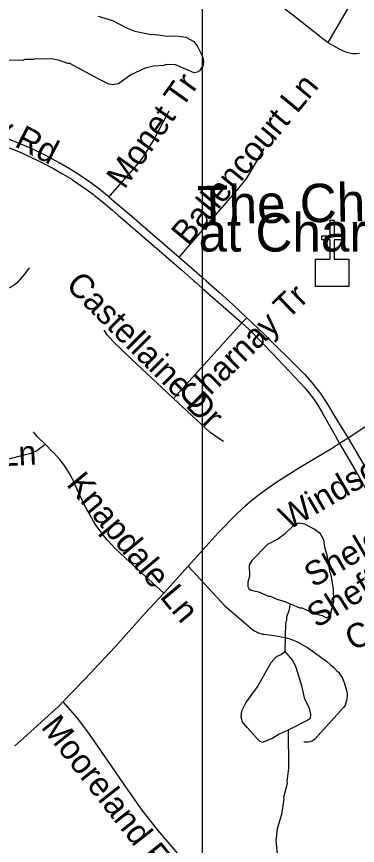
# Model space of a CAD drawing. Extents: x 1383679 to 1536984, y 460658 to 651027.
# Drawn here: x 1457841 to 1459176, y 506523 to 509766 of the extents above; entities that cross this region are included whole.
import ezdxf

# ---------------------------------------------------------------- set-up
doc = ezdxf.new("R2010")
doc.units = 0
for name, color, linetype in [('Exist Cultural Church CELL', 7, 'Continuous'), ('Exist Cultural Church Label', 7, 'Continuous'), ('Exist Hydrographic Misc Water Feature', 7, 'Continuous'), ('Exist Road Non-System Type 51', 7, 'Continuous'), ('Exist Road Non-System Type 51 Label', 7, 'Continuous'), ('Map Preparation Inset Cut Line', 7, 'Continuous')]:
    doc.layers.add(name, color=color, linetype=linetype)

msp = doc.modelspace()

# ---------------------------------------------------------------- linework, layer by layer
at = {"layer": 'Exist Cultural Church CELL'}
msp.add_lwpolyline([(1459012.3, 508816.6), (1459069.2, 508816.7), (1459069.2, 508892.8), (1459037.2, 508892.8), (1459037.2, 508908.8), (1459069.2, 508908.8), (1459069.2, 508968.9), (1459085.2, 508968.9), (1459085.2, 508908.8), (1459117.2, 508908.8), (1459117.2, 508892.8), (1459085.2, 508892.8), (1459085.2, 508816.7), (1459142.9, 508816.6), (1459142.9, 508710.1), (1459012.3, 508710.1)], close=True, dxfattribs=at)
at = {"layer": 'Exist Hydrographic Misc Water Feature'}
for points in [[(1458160.8, 509768.4), (1458216.5, 509751.2), (1458272, 509722.1), (1458303.8, 509709.4), (1458367.5, 509696.1), (1458375.6, 509697.9), (1458423.5, 509690.9), (1458479.5, 509689.8), (1458503.5, 509685.3), (1458535.2, 509668.6), (1458548.8, 509652.3), (1458569.9, 509607.8), (1458573.6, 509591.8), (1458571.4, 509575.9), (1458556.9, 509554.1), (1458548.8, 509548.3), (1458536.7, 509546.5), (1458463.3, 509578.1), (1458425.3, 509578.9), (1458417.2, 509575), (1458377.1, 509571.9), (1458344.9, 509564.5), (1458288.4, 509537.7), (1458239.6, 509502.8), (1458215.5, 509499.3), (1458199.6, 509503.6), (1458159.9, 509522.4), (1458049.1, 509582.7), (1458041.1, 509582.9), (1458005.3, 509595.6), (1457983.4, 509600.1), (1457913.3, 509601.5), (1457905.2, 509597.7), (1457873.3, 509598.4), (1457865.2, 509594.5), (1457809.1, 509595.7)], [(1458913, 507467.7), (1458951.1, 507451.9), (1458959.1, 507451.8), (1459006.8, 507430.8), (1459038.6, 507422.1), (1459054.5, 507413.8), (1459062.6, 507417.6), (1459070.8, 507427.4), (1459083.7, 507477.2), (1459082.7, 507525.2), (1459073.8, 507581.4), (1459069.9, 507589.5), (1459059.3, 507653.7), (1459048, 507689.9), (1459044.5, 507718), (1459031, 507742.3), (1459007.3, 507760.8), (1458969.7, 507779.5), (1458945.8, 507784.1), (1458921.5, 507770.6), (1458888.8, 507739.3), (1458864.5, 507721.7), (1458824, 507700.6), (1458762.7, 507637.9), (1458752.3, 507620.1), (1458753.4, 507576), (1458747, 507552.2), (1458746.7, 507536.2), (1458750.5, 507528.1), (1458760.4, 507521.9), (1458788.3, 507515.3), (1458828, 507498.5), (1458836, 507498.3), (1458859.8, 507485.9), (1458891.5, 507477.2), (1458913, 507467.7)], [(1458913, 507467.7), (1458906.8, 507440.9), (1458898.4, 507417), (1458898.1, 507401), (1458893.9, 507393.1), (1458891.6, 507281.2)], [(1458904.8, 506973.9), (1458869.2, 506957.6), (1458844.8, 506942.2), (1458804.5, 506925), (1458792.6, 506931.2), (1458743.6, 506984.3), (1458726.1, 507006.7), (1458720.4, 507024.8), (1458722.9, 507048.7), (1458739.5, 507080.4), (1458784.8, 507143.4), (1458838.7, 507238.3), (1458859.2, 507261.8), (1458877.4, 507269.5), (1458891.6, 507281.2)], [(1458891.6, 507281.2), (1458922.9, 507244.5), (1458934.5, 507220.3), (1458957.1, 507147.8), (1458968, 507099.6), (1458987.3, 507059.2), (1458992.8, 507035.1), (1458990.5, 507019.1), (1458982.4, 507013.3), (1458904.8, 506973.9)], [(1458904.8, 506973.9), (1458906.5, 506824.9), (1458899.4, 506772.3), (1458901.3, 506765), (1458886.5, 506710.3), (1458888.2, 506705.3), (1458878.8, 506643.5), (1458861.7, 506587.8), (1458856.8, 506539.9), (1458861.8, 506489.8)]]:
    msp.add_lwpolyline(points, dxfattribs=at)
at = {"layer": 'Exist Road Non-System Type 51'}
for p, q in [((1458723.4, 508567.8), (1458742.4, 508587.8)), ((1459139.6, 508116.4), (1459106.5, 508095.3)), ((1458417.3, 507510.4), (1458513, 507615.6))]:
    msp.add_line(p, q, dxfattribs=at)
for points in [[(1459555.5, 510525.3), (1459466.3, 510365.7), (1459388.2, 510230.2), (1459301.1, 510080.1), (1459233.9, 509963.3), (1459166.9, 509849.2), (1459060.7, 509665.3)], [(1459060.7, 509665.3), (1459056.5, 509667.9), (1459035.1, 509683.3), (1459014.2, 509700.2), (1458922.6, 509771.7), (1458846.4, 509831.5), (1458841.2, 509835.6), (1458831.2, 509843.3), (1458820.2, 509851.8), (1458760.3, 509896.2), (1458638.2, 509989.3), (1458425.8, 510154.8)], [(1459060.7, 509665.3), (1459078.9, 509653.8), (1459102, 509641), (1459120.5, 509632), (1459132.7, 509627.3), (1459145.3, 509624), (1459158.1, 509622.1), (1459171.1, 509621.6), (1459184, 509622.6)], [(1458202.7, 509060.4), (1458195.8, 509066), (1458167.1, 509089.4), (1458165.3, 509090.8), (1458127.8, 509118.3), (1458089.5, 509144.5), (1458050.4, 509169.4), (1458010.4, 509193), (1457969.6, 509215.2), (1457950.4, 509224.9), (1457907.3, 509245.5), (1457863.5, 509264.6), (1457819.1, 509282.4), (1457711.1, 509323.9), (1457703.7, 509326.9), (1457665.9, 509343.1), (1457628.7, 509360.8), (1457592.1, 509380), (1457556.4, 509400.5), (1457482.2, 509445.7), (1457428.9, 509477.7)], [(1458202.7, 509060.4), (1458207.6, 509066), (1458303.2, 509174), (1458321, 509195.3), (1458337.7, 509217.7), (1458353, 509241), (1458359.4, 509251.5), (1458377, 509281.9), (1458391, 509308.6), (1458438, 509398)], [(1457811.8, 509252.5), (1457854.4, 509235.2), (1457896.4, 509216.5), (1457937.7, 509196.4), (1457948, 509191.1), (1457984.9, 509172), (1458021.2, 509151.5), (1458056.6, 509129.6), (1458063.1, 509125.3), (1458102.2, 509098.7), (1458140.5, 509070.7), (1458146.6, 509066), (1458176.7, 509042.4), (1458216.7, 509009.2), (1458238.9, 508989.7), (1458332.9, 508908.5), (1458456.8, 508801), (1458487.4, 508774.6), (1458533.9, 508733), (1458540.1, 508727.7)], [(1457811.8, 509252.5), (1457854.4, 509235.2), (1457896.4, 509216.5), (1457937.7, 509196.4), (1457948, 509191.1), (1457984.9, 509172), (1458021.2, 509151.5), (1458056.6, 509129.6), (1458063.1, 509125.3), (1458102.2, 509098.7), (1458140.5, 509070.7), (1458146.6, 509066), (1458176.7, 509042.4), (1458216.7, 509009.2), (1458238.9, 508989.7), (1458332.9, 508908.5), (1458456.8, 508801), (1458487.4, 508774.6), (1458533.9, 508733), (1458567.8, 508703.7), (1458723.4, 508567.8)], [(1458477.3, 508824.4), (1458686.7, 509066), (1458704.7, 509086.7), (1458722.2, 509107.4), (1458738.5, 509128.9), (1458753.4, 509151.3), (1458763.7, 509168.6), (1458810.8, 509250.4)], [(1458202.7, 509060.4), (1458230.2, 509037.9), (1458292.3, 508985.1), (1458324.4, 508956.9), (1458477.3, 508824.4)], [(1458477.3, 508824.4), (1458567.8, 508746.2), (1458584, 508732.5), (1458636.3, 508686.3), (1458687.5, 508639), (1458719.5, 508609.7), (1458742.4, 508587.8)], [(1457455.1, 508757.7), (1457490.1, 508750.2), (1457598.8, 508725.8), (1457685.4, 508706.9), (1457746.9, 508694.1), (1457757.9, 508692.7), (1457768.3, 508692.3), (1457778.7, 508693.5), (1457788.9, 508695.9), (1457798.4, 508699), (1457807.9, 508703.5), (1457817.3, 508707.9), (1457826, 508713.1), (1457829, 508715), (1457836.9, 508720.2), (1457844.6, 508726.4), (1457846.6, 508728.2), (1457873.7, 508758.5), (1457891.5, 508782.4)], [(1458742.4, 508587.8), (1458809, 508524.2), (1458868.6, 508466.6), (1458897.3, 508439), (1458970.6, 508365.5), (1458996.7, 508335), (1459021.7, 508303.4), (1459033.5, 508287.5), (1459055.8, 508253.6), (1459100.8, 508178.9), (1459139.6, 508116.4)], [(1458455.1, 508272.2), (1458699.2, 508542.2), (1458723.4, 508567.8)], [(1458723.4, 508567.8), (1458734.8, 508557.4), (1458753.4, 508540.7), (1458845.1, 508446.3), (1458931.5, 508355.1), (1458969.1, 508314.5), (1458987.6, 508292.3), (1459004.8, 508269.2), (1459020.7, 508245.2), (1459035, 508220.9), (1459088.3, 508126.6), (1459106.5, 508095.3)], [(1458455.1, 508272.2), (1458430.7, 508295.2), (1458291.4, 508425), (1458217.3, 508496.3), (1458196.2, 508520.4), (1458183.6, 508539.4)], [(1459592.2, 508385.2), (1459571.4, 508372.4), (1459475.7, 508317.7), (1459353.6, 508247.8), (1459201.9, 508156.2), (1459139.6, 508116.4)], [(1458651, 508103.1), (1458625.2, 508120.2), (1458599.6, 508138.8), (1458455.1, 508272.2)], [(1457952.4, 508092.5), (1457921.8, 508123.3), (1457906.6, 508140.9)], [(1459139.6, 508116.4), (1459206.6, 508003.5), (1459310.9, 507813.7), (1459383.6, 507636.5), (1459405.7, 507434)], [(1457769.4, 508024.9), (1457880.4, 508053.9), (1457896, 508058), (1457916.3, 508065), (1457931, 508075.3), (1457952.4, 508092.5)], [(1458417.3, 507510.4), (1458267, 507646.9), (1458228.6, 507683), (1458212.7, 507699.7), (1458197.5, 507716.8), (1458183, 507734.5), (1458169, 507752.6), (1458155.8, 507771.2), (1458147.9, 507782.9), (1458107.6, 507851.7), (1458070.1, 507931.9), (1458063.1, 507948), (1458055.6, 507963.4), (1458047.5, 507978.4), (1458038.6, 507993), (1458029.2, 508007.3), (1458019.1, 508021.1), (1458008.4, 508034.4), (1457997.1, 508047.2), (1457985.2, 508059.7), (1457983.3, 508061.5), (1457952.4, 508092.5)], [(1459106.5, 508095.3), (1459074, 508074.5), (1458953.5, 508002.6), (1458860.2, 507944), (1458837.9, 507928.9), (1458812.2, 507910.6), (1458787, 507891.7), (1458762.3, 507872.1), (1458738, 507851.9), (1458724.2, 507839.4), (1458700.1, 507816.8), (1458676.5, 507793.5), (1458653.5, 507769.8), (1458631, 507745.4), (1458513, 507615.6)], [(1459106.5, 508095.3), (1459171.8, 507984.5), (1459288.8, 507775.7), (1459361.5, 507595.4), (1459405.7, 507434)], [(1458513, 507615.6), (1458656.3, 507460.2), (1458766.2, 507366.9), (1458773.4, 507362.3), (1458781.1, 507358.2), (1458789.1, 507354.8), (1458797.3, 507352), (1458805.8, 507349.9), (1458811.3, 507349), (1458849.8, 507343.6), (1458864.2, 507341.9), (1458878.7, 507339.4), (1458893.1, 507336), (1458907.3, 507331.9), (1458921.2, 507327), (1458934.8, 507321.4), (1458942.3, 507317.9), (1458984, 507293.9), (1459027.2, 507263.4), (1459041.8, 507253.4), (1459056.1, 507242.5), (1459069.9, 507231), (1459083.2, 507219), (1459095.8, 507206.4), (1459102, 507200.1), (1459107.8, 507193), (1459112.9, 507185.4), (1459117.3, 507177.4), (1459120.9, 507169), (1459123.6, 507160.6), (1459133.5, 507129.3), (1459135.7, 507116.4), (1459135.8, 507107.2), (1459135.1, 507098.2), (1459133.6, 507089.2), (1459131.2, 507080.5), (1459127.8, 507071.7), (1459121.7, 507062.2), (1459009.7, 506937.8), (1459003.8, 506934.1), (1458997.5, 506931), (1458990.9, 506928.6), (1458984.6, 506927.1), (1458973.8, 506926.6), (1458965.8, 506926.9)], [(1458022, 507083.9), (1458106.9, 507172.5), (1458226.9, 507299.7), (1458346.1, 507432.2), (1458417.3, 507510.4)], [(1457834.1, 506912.9), (1457867.9, 506942.5), (1458006.5, 507067.7), (1458022, 507083.9)], [(1458022, 507083.9), (1458079.8, 507018.9), (1458124.8, 506957.7), (1458195.1, 506855.6), (1458258.8, 506764.9), (1458331.8, 506661.1), (1458393.8, 506581.1), (1458464.3, 506499.3), (1458473.8, 506486.2), (1458482.6, 506472.7), (1458490.7, 506458.8), (1458498, 506444.5), (1458504.7, 506429.9), (1458515.6, 506399.6)]]:
    msp.add_lwpolyline(points, dxfattribs=at)
at = {"layer": 'Map Preparation Inset Cut Line'}
for points in [[(1446195.4, 477316), (1383679.3, 477316), (1383679.3, 520758.2), (1458567.8, 520758.2), (1458567.8, 493672.2), (1446195.4, 493672.2), (1446195.4, 477316)], [(1446195.4, 477316), (1480703, 477316), (1498974.3, 494868.2), (1521133.6, 516155.5), (1521133.6, 520758.2), (1458567.8, 520758.2), (1458567.8, 493672.2), (1446195.4, 493672.2), (1446195.4, 477316)]]:
    msp.add_lwpolyline(points, dxfattribs=at)

# ---------------------------------------------------------------- texts
at = {"layer": 'Exist Cultural Church Label'}
for s, rotation, p in [('The Church ', 1.0618, (1458550.2, 508953.2)), ('at Charlotte', 0, (1458553.7, 508846.7))]:
    msp.add_text(s, height=150, rotation=rotation, dxfattribs=at).set_placement(p)
at = {"layer": 'Exist Road Non-System Type 51 Label'}
for s, rotation, p in [('Colony Rd', 332.7566, (1457445.5, 509457)), ('Monet Tr', 54.5832, (1458263.3, 509087.2)), ('Ballencourt Ln', 50.4926, (1458512.3, 508865.7)), ('Castellaine Dr', 315.0003, (1458029.6, 508710.9)), ('Charnay Tr', 44.1935, (1458533.7, 508217.2)), ('Windsor Crescent Ct', 30.2571, (1458905.6, 507754.5)), ('Sheldon Crescent Cr', 30.2923, (1459003.4, 507529.5)), ('Loch Ln', 2.9512, (1457469.2, 507990.1)), ('Sheffield Crescent Ct', 31.7021, (1459016.6, 507371)), ('Knapdale Ln', 309.775, (1458032.7, 507934.4)), ('Carmel Crescent Dr', 25.8403, (1459157.5, 507282)), ('Mooreland Farms Rd', 308.2507, (1457933.4, 506984.8))]:
    msp.add_text(s, height=95, rotation=rotation, dxfattribs=at).set_placement(p)

doc.saveas('drawing.dxf')
